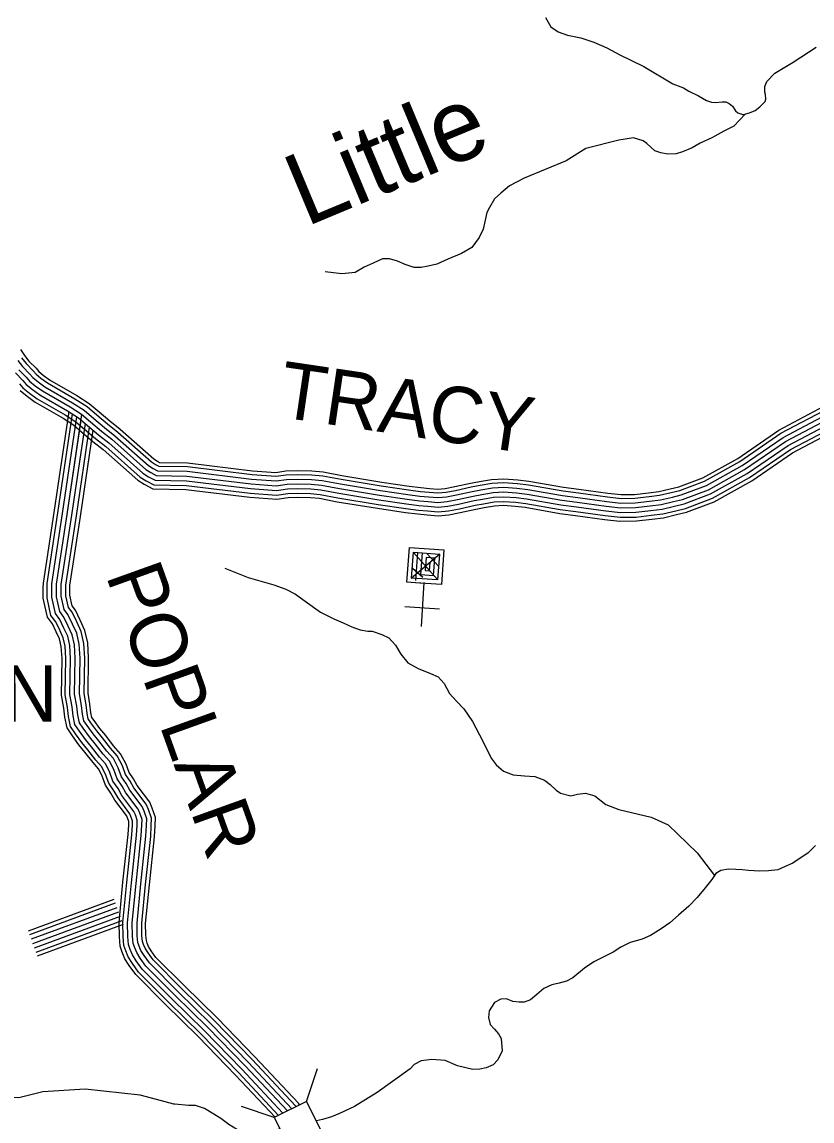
# Model space of a CAD drawing. Extents: x 1788175 to 1969470, y 584502 to 738744.
# Drawn here: x 1923065 to 1928256, y 654531 to 661754 of the extents above; entities that cross this region are included whole.
import ezdxf

# ---------------------------------------------------------------- set-up
doc = ezdxf.new("R2010")
doc.units = 0
for name, color, linetype in [('DESIGN - DRAINAGE - Bridges and Cross Drains Size Text', 7, 'Continuous'), ('DESIGN - ROW - Right-of-Way and Easement Labels', 7, 'Continuous'), ('DESIGN - TRANSPORTATION - Text', 7, 'Continuous'), ('DESIGN - UTILITIES - Cable (Underground) with Text', 7, 'Continuous'), ('SURVEY - CONTOURS - Index with Text', 7, 'Continuous'), ('SURVEY - DRAINAGE - Storm Sewer', 7, 'Continuous'), ('SURVEY - TRANSPORTATION - Roads', 7, 'Continuous')]:
    doc.layers.add(name, color=color, linetype=linetype)

msp = doc.modelspace()

# ---------------------------------------------------------------- linework, layer by layer
at = {"layer": 'DESIGN - TRANSPORTATION - Text'}
for points in [[(1926504.3, 661783.1), (1926540.7, 661722), (1926587.8, 661688.7), (1926649.3, 661667), (1926737, 661650.7), (1926822.3, 661620.4), (1926907.4, 661584.1), (1926992.2, 661537.7), (1927150.4, 661461.4), (1927341.6, 661348.2), (1927410.9, 661320.3), (1927446.4, 661299.3), (1927509.6, 661267.6), (1927562.9, 661238.1), (1927594.6, 661227.3), (1927624.6, 661224.5), (1927664.7, 661229.4), (1927688.8, 661228.8), (1927712.5, 661218.2), (1927734, 661199.6), (1927753.3, 661171), (1927768.9, 661156.6), (1927800.7, 661145.7), (1927820.8, 661149.2), (1927845, 661156.6), (1927881.4, 661171.7), (1927914.1, 661196.9), (1927949.1, 661232), (1927953.4, 661245.9), (1927950.3, 661278.1), (1927946.7, 661292.2), (1927945.7, 661330.3), (1927958.5, 661362.1), (1928012, 661416.8), (1928132, 661489.8), (1928282.7, 661588.1)], [(1927816.5, 661148.4), (1927742.6, 661069), (1927675.7, 661036.7), (1927598.5, 660992.6), (1927521.4, 660956.6), (1927468.6, 660925.9), (1927403.8, 660899.5), (1927363.5, 660886.5), (1927309.4, 660886), (1927261.5, 660893.2), (1927223.9, 660906.2), (1927171.1, 660955.7), (1927145.5, 660972.4), (1927082, 660992.1), (1926985.5, 660976.6), (1926769.9, 660922.1), (1926639.6, 660841.4), (1926364.4, 660726.3), (1926267, 660676.7), (1926211.6, 660628.1), (1926168.6, 660591.1), (1926137.1, 660533.8), (1926120.2, 660502.2), (1926108.9, 660450.4), (1926095.3, 660392.6), (1926067.9, 660337.2), (1926020.1, 660272.3), (1925953, 660231.9), (1925863.9, 660194.2), (1925791, 660162), (1925732.6, 660149.5), (1925688.3, 660140.6), (1925642.3, 660139.8), (1925582.7, 660159.4), (1925531.3, 660180.8), (1925479.6, 660196.2), (1925433.6, 660197.4), (1925372.8, 660169), (1925314.1, 660142.4), (1925253.1, 660107.9), (1925166.8, 660098.2), (1925057, 660111.1)], [(1924397.2, 658163.9), (1924484.4, 658129.5), (1924549.8, 658103.8), (1924718.7, 658055.2), (1924797.9, 658025.1), (1924861.2, 657993.4), (1924926, 657947.6), (1925026.2, 657874.8), (1925113.1, 657830.4), (1925174.5, 657804.8), (1925231.9, 657779.2), (1925287.4, 657759.7), (1925337.2, 657750.4), (1925365.2, 657749.6), (1925428.7, 657727.9), (1925476.2, 657706.6), (1925518.9, 657657.4), (1925553.4, 657598.4), (1925599.9, 657541), (1925667.1, 657505.2), (1925748.3, 657473), (1925799.7, 657449.6), (1925838.6, 657406.5), (1925872.9, 657339.4), (1925919.6, 657290.1), (1925968.4, 657240.7), (1926024.2, 657157.1), (1926092.9, 657027), (1926148, 656915.3), (1926180.9, 656872.3), (1926227.8, 656829), (1926293.2, 656805.2), (1926367.1, 656799.3), (1926435.1, 656795.5), (1926498.5, 656769.8), (1926535.8, 656742.7), (1926574.9, 656705.6), (1926602.3, 656684.9), (1926671.9, 656667), (1926714.3, 656679.9), (1926768.5, 656686.5), (1926828.1, 656666.9), (1926900.7, 656610.9), (1926985.9, 656578.6), (1927198.7, 656526.9), (1927311.5, 656477.9), (1927500.8, 656292.5), (1927615.1, 656143.9)], [(1928278.8, 656342.3), (1928227.5, 656291.5), (1928172.4, 656254.8), (1928129.6, 656225.9), (1928079, 656203.2), (1928032.4, 656182.3), (1927970.2, 656175.9), (1927914.1, 656173.4), (1927838.1, 656177.4), (1927796.2, 656182.5), (1927756.2, 656183.6), (1927706.2, 656184.9), (1927655.9, 656176.2), (1927623.4, 656157), (1927598.3, 656117.5), (1927552.8, 656062.6), (1927501.1, 655999.8), (1927447.6, 655943.1), (1927377.9, 655882.8), (1927320.6, 655832.2), (1927265.5, 655793.5), (1927194.3, 655749.3), (1927139.6, 655726.6), (1927061, 655704.6), (1927000.1, 655674.2), (1926949.2, 655641.4), (1926892.4, 655612.8), (1926821.4, 655576.6), (1926760.3, 655536.1), (1926684.5, 655472), (1926641.9, 655449), (1926593.5, 655436.3), (1926545.2, 655425.5), (1926494.5, 655400.8), (1926447.4, 655361.9)], [(1926447.4, 655361.9), (1926406.5, 655326.9), (1926364, 655312), (1926332, 655310.8), (1926290.1, 655315.9), (1926248.5, 655333), (1926210.4, 655332), (1926169.8, 655309), (1926134.3, 655253.8), (1926129.2, 655211.9), (1926142, 655165.4), (1926169.2, 655134.7), (1926196.4, 655103.9), (1926213.6, 655073.4), (1926219.5, 654991), (1926191.9, 654933.6), (1926161, 654900.4), (1926114.4, 654879.5), (1926072.2, 654872.6), (1926028.1, 654869.8), (1925926.6, 654892.5), (1925845.5, 654928.7), (1925757.6, 654935), (1925687.3, 654926.8), (1925640.6, 654902), (1925615.9, 654874.5), (1925399.5, 654717.8), (1925249, 654625.6), (1925151.7, 654580), (1925099.1, 654557.3), (1925038.6, 654540.9), (1924999.5, 654531)], [(1923949.1, 654671.9), (1923840.5, 654700.4), (1923480.6, 654740.5), (1923200.6, 654723.3), (1923044.5, 654682.1), (1922914.3, 654686.2), (1922828.8, 654689.1), (1922797.1, 654688.8)], [(1924061.4, 654641.9), (1923949.1, 654671.9)], [(1924760, 654478.6), (1924604.2, 654433.6), (1924559.2, 654436.7), (1924524.7, 654449.6), (1924480.6, 654473.1), (1924424.7, 654507), (1924371.8, 654547.4), (1924324.7, 654576.6), (1924264.2, 654613.8), (1924204.5, 654632.9), (1924157.8, 654633.7), (1924069.4, 654642.2), (1924061.4, 654641.9)]]:
    msp.add_lwpolyline(points, dxfattribs=at)
at = {"layer": 'DESIGN - UTILITIES - Cable (Underground) with Text'}
msp.add_line((1925580.8, 657912), (1925808.3, 657896), dxfattribs=at)
for points in [[(1925707.5, 658059.1), (1925707.8, 658064.2), (1925594, 658072.2), (1925610, 658299.7), (1925837.6, 658283.7), (1925821.6, 658056.2), (1925650.9, 658068.2), (1925651.2, 658072.2)], [(1925622.7, 658098.7), (1925809.3, 658258.1)], [(1925651.9, 658082.4), (1925664.9, 658267.3), (1925807.1, 658257.3), (1925795.1, 658086.6), (1925624.5, 658098.6), (1925636.5, 658269.3), (1925693.4, 658265.3), (1925683.4, 658123.1), (1925768.7, 658117.1), (1925776.7, 658230.8), (1925719.8, 658234.8), (1925713.8, 658149.5), (1925742.2, 658147.5), (1925746.2, 658204.4)], [(1925794.6, 658089.5), (1925637.5, 658267.2)], [(1925800.7, 658176.8), (1925724.7, 658261)], [(1925698.9, 658102.1), (1925630.1, 658162.5)], [(1925690.3, 657780.1), (1925708.2, 658070)]]:
    msp.add_lwpolyline(points, dxfattribs=at)
at = {"layer": 'SURVEY - CONTOURS - Index with Text'}
for points in [[(1923055.8, 659601.3), (1923082.1, 659561.5), (1923109.8, 659525.3), (1923156.7, 659477.8), (1923175.3, 659456.4), (1923204.5, 659432), (1923245.6, 659403), (1923425.4, 659298.9), (1923506.8, 659246.6), (1923571.9, 659191.2), (1923641.1, 659132.3), (1923710.5, 659077.8), (1923930, 658882.6), (1923954.8, 658867.1), (1923969.2, 658859.4), (1924152.9, 658856.5), (1924578.4, 658805), (1924732.8, 658793.5), (1924798.5, 658803), (1924876, 658805.4), (1924969.1, 658803), (1925044.1, 658796.6), (1925166.9, 658772.7), (1925428.1, 658730.1), (1925608, 658703.5), (1925685.6, 658693.7), (1925741.7, 658688.3), (1925797.7, 658683.6)], [(1923036.7, 659529.2), (1923067.7, 659488.6), (1923115.8, 659439.9), (1923136.2, 659416.4), (1923170.5, 659387.8), (1923215.5, 659356), (1923396.4, 659251.4), (1923473.5, 659201.8), (1923535.8, 659148.7), (1923605.8, 659089.2), (1923674.7, 659035), (1923896.5, 658837.9), (1923926.8, 658818.9), (1923954.8, 658803.9), (1924149, 658800.8), (1924573, 658749.5), (1924734.7, 658737.5), (1924803.4, 658747.4), (1924876.2, 658749.7), (1924966, 658747.3), (1925036.4, 658741.3), (1925157.1, 658717.9), (1925419.5, 658675), (1925600.4, 658648.3), (1925679.5, 658638.3), (1925736.7, 658632.8), (1925798.1, 658627.6)], [(1923061.9, 659547.2), (1923091.2, 659509), (1923138.6, 659461), (1923158, 659438.7), (1923189.4, 659412.4), (1923232.3, 659382.1), (1923412.5, 659277.8), (1923492, 659226.7), (1923555.9, 659172.3), (1923625.4, 659113.2), (1923694.6, 659058.8), (1923915.1, 658862.8), (1923942.4, 658845.7), (1923962.8, 658834.8), (1924151.2, 658831.8), (1924576, 658780.4), (1924733.6, 658768.6), (1924800.7, 658778.3), (1924876.1, 658780.7), (1924967.7, 658778.3), (1925040.7, 658772), (1925162.6, 658748.4), (1925424.3, 658705.7), (1925604.7, 658679), (1925682.9, 658669.1), (1925739.5, 658663.7), (1925797.9, 658658.8)], [(1923020.9, 659447.8), (1923070.3, 659397.8), (1923092.6, 659372), (1923132.7, 659338.6), (1923182.1, 659303.8), (1923364.1, 659198.4), (1923436.5, 659151.9), (1923495.6, 659101.5), (1923566.6, 659041.2), (1923634.9, 658987.5), (1923859.2, 658788.1), (1923895.8, 658765.2), (1923938.8, 658742.2), (1924144.8, 658738.9), (1924566.9, 658687.8), (1924736.9, 658675.1), (1924808.8, 658685.5), (1924876.3, 658687.6), (1924962.5, 658685.4), (1925027.9, 658679.8), (1925146.2, 658656.9), (1925410, 658613.8), (1925592, 658586.9), (1925672.6, 658576.7), (1925731.2, 658571.1), (1925798.4, 658565.4)], [(1923044.3, 659468.2), (1923093, 659418.9), (1923114.4, 659394.2), (1923151.6, 659363.2), (1923198.8, 659329.9), (1923380.2, 659224.9), (1923455, 659176.8), (1923515.7, 659125.1), (1923586.2, 659065.2), (1923654.8, 659011.2), (1923877.8, 658813), (1923911.3, 658792), (1923946.8, 658773.1), (1924146.9, 658769.8), (1924570, 658718.6), (1924735.8, 658706.3), (1924806.1, 658716.5), (1924876.2, 658718.6), (1924964.3, 658716.3), (1925032.2, 658710.5), (1925151.7, 658687.4), (1925414.8, 658644.4), (1925596.2, 658617.6), (1925676, 658607.5), (1925733.9, 658601.9), (1925798.2, 658596.5)], [(1923047.5, 659376.7), (1923070.9, 659349.8), (1923113.8, 659314), (1923165.3, 659277.6), (1923347.9, 659172), (1923418, 659126.9), (1923475.5, 659077.9), (1923546.9, 659017.2), (1923615.1, 658963.7), (1923840.5, 658763.2), (1923880.2, 658738.3), (1923930.8, 658711.3), (1924142.7, 658707.9), (1924563.9, 658656.9), (1924738, 658644), (1924811.5, 658654.6), (1924876.4, 658656.6), (1924960.8, 658654.4), (1925023.6, 658649.1), (1925140.8, 658626.3), (1925405.2, 658583.1), (1925587.8, 658556.2), (1925669.2, 658545.9), (1925728.4, 658540.2), (1925798.5, 658534.3)], [(1923052.8, 659331.4), (1923098.2, 659293.6), (1923151.4, 659256), (1923334.5, 659150), (1923402.6, 659106.2), (1923458.8, 659058.3), (1923530.7, 658997.2), (1923598.6, 658943.9), (1923825.1, 658742.5), (1923867.3, 658716.1), (1923924.2, 658685.7), (1924140.9, 658682.2), (1924561.4, 658631.3), (1924738.8, 658618.1), (1924813.8, 658628.9), (1924876.4, 658630.9), (1924959.4, 658628.7), (1925020.1, 658623.5), (1925136.2, 658601), (1925401.3, 658557.7), (1925584.3, 658530.7), (1925666.4, 658520.3), (1925726.1, 658514.6), (1925798.7, 658508.4)], [(1925797.7, 658683.6), (1925846.1, 658688.2), (1925908.9, 658699.9), (1926011.6, 658723.2), (1926070.6, 658734.3), (1926150.3, 658747.2), (1926230.7, 658752), (1926322, 658745.3), (1926396.2, 658736.9), (1926623.9, 658696.8), (1926724.2, 658684.3), (1926915.1, 658657.3), (1927002.2, 658647.6), (1927090.3, 658648.9), (1927182.5, 658659.9), (1927249.5, 658667.4), (1927324.9, 658686.1), (1927380.4, 658699.4), (1927539.2, 658758.9), (1927767.6, 658885.8), (1928037.5, 659071.8), (1928367.5, 659245.6)], [(1925797.9, 658658.8), (1925849.5, 658663.7), (1925913.9, 658675.7), (1926016.6, 658699), (1926074.8, 658709.9), (1926153, 658722.6), (1926230.5, 658727.3), (1926319.7, 658720.7), (1926392.7, 658712.5), (1926620.2, 658672.4), (1926720.9, 658659.8), (1926912, 658632.8), (1927001, 658622.9), (1927092, 658624.2), (1927185.4, 658635.3), (1927253.8, 658643), (1927330.7, 658662.1), (1927387.7, 658675.7), (1927549.6, 658736.4), (1927780.6, 658864.8), (1928050.3, 659050.6), (1928378.3, 659223.3)], [(1925798.1, 658627.6), (1925853.8, 658633), (1925920.2, 658645.3), (1926022.9, 658668.7), (1926080.2, 658679.4), (1926156.5, 658691.8), (1926230.3, 658696.2), (1926316.8, 658689.8), (1926388.2, 658681.8), (1926615.6, 658641.7), (1926716.8, 658629.1), (1926908.1, 658602), (1926999.5, 658591.8), (1927094.1, 658593.2), (1927189, 658604.5), (1927259.3, 658612.5), (1927338.1, 658631.9), (1927396.7, 658646), (1927562.6, 658708.2), (1927797, 658838.4), (1928066.4, 659024), (1928391.7, 659195.3)], [(1925798.2, 658596.5), (1925858.1, 658602.2), (1925926.5, 658614.9), (1926029.2, 658638.3), (1926085.5, 658648.9), (1926159.9, 658660.9), (1926230.1, 658665.1), (1926314, 658658.9), (1926383.8, 658651.1), (1926611, 658611), (1926712.7, 658598.3), (1926904.2, 658571.3), (1926998, 658560.8), (1927096.1, 658562.2), (1927192.5, 658573.7), (1927264.8, 658581.9), (1927345.4, 658601.8), (1927405.8, 658616.3), (1927575.7, 658680), (1927813.3, 658812.1), (1928082.4, 658997.4), (1928405.2, 659167.4)], [(1925798.4, 658565.4), (1925862.5, 658571.5), (1925932.7, 658584.6), (1926035.5, 658608), (1926090.8, 658618.3), (1926163.3, 658630.1), (1926229.8, 658634.1), (1926311.1, 658628), (1926379.4, 658620.4), (1926606.4, 658580.4), (1926708.6, 658567.6), (1926900.3, 658540.5), (1926996.5, 658529.8), (1927098.2, 658531.3), (1927196.1, 658543), (1927270.3, 658551.3), (1927352.7, 658571.7), (1927414.9, 658586.6), (1927588.7, 658651.8), (1927829.7, 658785.7), (1928098.5, 658970.9), (1928418.7, 659139.4)], [(1925798.5, 658534.3), (1925866.8, 658540.8), (1925939, 658554.2), (1926041.8, 658577.6), (1926096.2, 658587.8), (1926166.7, 658599.2), (1926229.6, 658603), (1926308.2, 658597.2), (1926375, 658589.7), (1926601.7, 658549.7), (1926704.6, 658536.9), (1926896.4, 658509.8), (1926995, 658498.8), (1927100.3, 658500.3), (1927199.7, 658512.2), (1927275.8, 658520.7), (1927360.1, 658541.6), (1927424, 658556.9), (1927601.7, 658623.5), (1927846.1, 658759.3), (1928114.6, 658944.3), (1928432.1, 659111.5)], [(1925798.7, 658508.4), (1925870.4, 658515.3), (1925944.2, 658529), (1926047, 658552.4), (1926100.6, 658562.5), (1926169.5, 658573.6), (1926229.4, 658577.2), (1926305.8, 658571.6), (1926371.3, 658564.2), (1926597.9, 658524.3), (1926701.2, 658511.4), (1926893.2, 658484.2), (1926993.8, 658473), (1927102, 658474.6), (1927202.6, 658486.6), (1927280.3, 658495.4), (1927366.1, 658516.6), (1927431.5, 658532.2), (1927612.6, 658600.1), (1927859.6, 658737.4), (1928127.9, 658922.3), (1928443.3, 659088.3)]]:
    msp.add_lwpolyline(points, dxfattribs=at)
at = {"layer": 'SURVEY - DRAINAGE - Storm Sewer'}
for p, q in [((1924935, 654660), (1925006.8, 654875.4)), ((1924722.4, 654553.7), (1924507, 654625.5))]:
    msp.add_line(p, q, dxfattribs=at)
msp.add_lwpolyline([(1924722.4, 654553.7), (1924828.7, 654341.2), (1925041.2, 654447.4), (1924935, 654660)], close=True, dxfattribs=at)
at = {"layer": 'SURVEY - TRANSPORTATION - Roads'}
for points in [[(1924727.4, 654556.2), (1924468.6, 654833.1), (1924222.4, 655086.8), (1924008.2, 655296.5), (1923811.7, 655493.2), (1923769.4, 655552.2), (1923740.8, 655597.6), (1923723.7, 655639.9), (1923710.5, 655680.1), (1923704.5, 655741.1), (1923702.6, 655835.7), (1923728, 656101.3), (1923762.1, 656413.4), (1923765.7, 656477.8), (1923766.2, 656498.7), (1923757.6, 656523.3), (1923751.5, 656537.6), (1923674.8, 656640.3), (1923649.3, 656686.3), (1923612.7, 656738.7), (1923588.3, 656804.8), (1923567, 656845.8), (1923531.3, 656887.1), (1923478.3, 656955.4), (1923438.9, 657003.4), (1923396, 657061.7), (1923360.4, 657113.8), (1923345.3, 657185.2), (1923338.6, 657244.9), (1923323.7, 657328.9), (1923328, 657570.2), (1923323, 657648.6), (1923312.1, 657699.3), (1923290, 657746.7), (1923265.3, 657797.9), (1923232.1, 657843), (1923204.7, 657966.6), (1923204.2, 658037.4), (1923204.9, 658066.3), (1923275.8, 658530.7), (1923373.5, 659193)], [(1924750.5, 654567.7), (1924486.5, 654850.2), (1924239.9, 655104.2), (1924025.6, 655314), (1923830.6, 655509.3), (1923789.9, 655566), (1923762.9, 655608.9), (1923746.9, 655648.4), (1923734.8, 655685.2), (1923729.2, 655742.6), (1923727.3, 655834.8), (1923752.6, 656098.7), (1923786.7, 656411.3), (1923790.4, 656476.8), (1923791.1, 656502.6), (1923780.6, 656532.3), (1923773, 656550), (1923695.6, 656653.8), (1923670.3, 656699.4), (1923634.8, 656750.3), (1923611, 656814.8), (1923587.5, 656859.8), (1923550.4, 656902.7), (1923497.7, 656970.8), (1923458.4, 657018.5), (1923416.1, 657076), (1923383.6, 657123.7), (1923369.7, 657189.1), (1923363.1, 657248.4), (1923348.5, 657330.9), (1923352.8, 657570.8), (1923347.5, 657652.1), (1923335.7, 657707.2), (1923312.3, 657757.3), (1923286.5, 657810.7), (1923255.1, 657853.4), (1923229.4, 657969.4), (1923228.9, 658037.1), (1923229.6, 658064.1), (1923300.3, 658527), (1923396.2, 659177.8)], [(1924779.4, 654582.2), (1924508.9, 654871.6), (1924261.9, 655126.1), (1924047.4, 655336), (1923854.3, 655529.4), (1923815.6, 655583.3), (1923790.6, 655623.1), (1923776, 655659), (1923765.4, 655691.6), (1923760.2, 655744.4), (1923758.4, 655833.6), (1923783.4, 656095.6), (1923817.6, 656408.8), (1923821.4, 656475.6), (1923822.2, 656507.5), (1923809.5, 656543.6), (1923800.1, 656565.6), (1923721.7, 656670.6), (1923696.7, 656715.8), (1923662.5, 656764.7), (1923639.4, 656827.4), (1923613.4, 656877.3), (1923574.4, 656922.4), (1923521.9, 656990.2), (1923482.9, 657037.6), (1923441.4, 657093.9), (1923412.6, 657136.2), (1923400.4, 657194), (1923393.8, 657252.8), (1923379.5, 657333.4), (1923383.8, 657571.5), (1923378.3, 657656.3), (1923365.3, 657717.2), (1923340.3, 657770.6), (1923313.2, 657826.7), (1923283.9, 657866.5), (1923260.3, 657972.9), (1923259.9, 658036.8), (1923260.5, 658061.3), (1923330.9, 658522.4), (1923424.8, 659159.4)], [(1924808.3, 654596.6), (1924531.4, 654892.9), (1924283.8, 655148), (1924069.2, 655358.1), (1923878, 655549.5), (1923841.3, 655600.6), (1923818.3, 655637.3), (1923805.1, 655669.7), (1923795.9, 655698), (1923791.1, 655746.2), (1923789.4, 655832.5), (1923814.3, 656092.4), (1923848.5, 656406.2), (1923852.3, 656474.3), (1923853.3, 656512.4), (1923838.4, 656554.8), (1923827.1, 656581.2), (1923747.8, 656687.5), (1923723, 656732.3), (1923690.2, 656779.2), (1923667.8, 656840), (1923639.2, 656894.8), (1923598.4, 656942), (1923546.1, 657009.5), (1923507.3, 657056.6), (1923466.7, 657111.8), (1923441.7, 657148.6), (1923431, 657199), (1923424.5, 657257.3), (1923410.6, 657335.8), (1923414.8, 657572.2), (1923409.1, 657660.6), (1923394.8, 657727.1), (1923368.3, 657783.9), (1923339.8, 657842.8), (1923312.8, 657879.6), (1923291.3, 657976.4), (1923290.9, 658036.5), (1923291.5, 658058.6), (1923361.6, 658517.8), (1923458.3, 659174)], [(1924808.3, 654596.6), (1924531.4, 654892.9), (1924283.8, 655148), (1924069.2, 655358.1), (1923878, 655549.5), (1923841.3, 655600.6), (1923818.3, 655637.3), (1923805.1, 655669.7), (1923795.9, 655698), (1923791.1, 655746.2), (1923789.4, 655832.5), (1923814.3, 656092.4), (1923848.5, 656406.2), (1923852.3, 656474.3), (1923853.3, 656512.4), (1923838.4, 656554.8), (1923827.1, 656581.2), (1923747.8, 656687.5), (1923723, 656732.3), (1923690.2, 656779.2), (1923667.8, 656840), (1923639.2, 656894.8), (1923598.4, 656942), (1923546.1, 657009.5), (1923507.3, 657056.6), (1923466.7, 657111.8), (1923441.7, 657148.6), (1923431, 657199), (1923424.5, 657257.3), (1923410.6, 657335.8), (1923414.8, 657572.2), (1923409.1, 657660.6), (1923394.8, 657727.1), (1923368.3, 657783.9), (1923339.8, 657842.8), (1923312.8, 657879.6), (1923291.3, 657976.4), (1923290.9, 658036.5), (1923291.5, 658058.6), (1923361.6, 658517.8), (1923453, 659137.8)], [(1924837.2, 654611.1), (1924553.8, 654914.3), (1924305.8, 655169.9), (1924091, 655380.1), (1923901.7, 655569.6), (1923867.1, 655617.9), (1923846, 655651.5), (1923834.3, 655680.4), (1923826.4, 655704.4), (1923822.1, 655748.1), (1923820.4, 655831.3), (1923845.1, 656089.3), (1923879.4, 656403.7), (1923883.3, 656473), (1923884.5, 656517.2), (1923867.3, 656566.1), (1923854.1, 656596.8), (1923773.9, 656704.4), (1923749.3, 656748.7), (1923717.9, 656793.7), (1923696.2, 656852.5), (1923665, 656912.4), (1923622.4, 656961.6), (1923570.3, 657028.9), (1923531.8, 657075.7), (1923492, 657129.8), (1923470.7, 657161), (1923461.6, 657203.9), (1923455.2, 657261.7), (1923441.6, 657338.3), (1923445.8, 657573), (1923439.9, 657664.9), (1923424.4, 657737), (1923396.3, 657797.2), (1923366.5, 657858.9), (1923341.6, 657892.7), (1923322.3, 657979.9), (1923321.9, 658036.2), (1923322.4, 658055.8), (1923392.3, 658513.2), (1923480.8, 659114.1)], [(1924865.5, 654625.2), (1924860.9, 654631.1), (1924576.3, 654935.7), (1924327.8, 655191.7), (1924112.8, 655402.1), (1923925.5, 655589.8), (1923892.8, 655635.2), (1923873.7, 655665.7), (1923863.4, 655691), (1923856.9, 655710.8), (1923853.1, 655749.9), (1923851.5, 655830.1), (1923875.9, 656086.1), (1923910.3, 656401.1), (1923914.3, 656471.8), (1923915.6, 656522.1), (1923896.2, 656577.4), (1923881.2, 656612.4), (1923800, 656721.2), (1923775.7, 656765.1), (1923745.6, 656808.2), (1923724.6, 656865.1), (1923690.8, 656929.9), (1923646.4, 656981.3), (1923594.6, 657048.2), (1923556.3, 657094.7), (1923517.3, 657147.7), (1923499.8, 657173.4), (1923492.3, 657208.8), (1923485.9, 657266.1), (1923472.7, 657340.7), (1923476.8, 657573.7), (1923470.7, 657669.1), (1923454, 657747), (1923424.3, 657810.6), (1923393.2, 657874.9), (1923370.5, 657905.8), (1923353.3, 657983.4), (1923352.9, 658035.9), (1923353.3, 658053), (1923422.9, 658508.6), (1923508.7, 659090.4)], [(1924889, 654637), (1924880.5, 654647.9), (1924594.9, 654953.4), (1924346, 655209.9), (1924130.9, 655420.4), (1923945.1, 655606.5), (1923914.2, 655649.6), (1923896.7, 655677.4), (1923887.5, 655699.9), (1923882.2, 655716.1), (1923878.8, 655751.4), (1923877.2, 655829.2), (1923901.5, 656083.5), (1923936, 656399), (1923940, 656470.7), (1923941.4, 656526.2), (1923920.2, 656586.7), (1923903.6, 656625.3), (1923821.7, 656735.2), (1923797.5, 656778.8), (1923768.6, 656820.2), (1923748.1, 656875.6), (1923712.2, 656944.4), (1923666.3, 656997.6), (1923614.7, 657064.3), (1923576.6, 657110.5), (1923538.3, 657162.5), (1923523.9, 657183.7), (1923517.7, 657212.9), (1923511.4, 657269.8), (1923498.4, 657342.8), (1923502.6, 657574.3), (1923496.2, 657672.7), (1923478.5, 657755.2), (1923447.5, 657821.6), (1923415.3, 657888.3), (1923394.4, 657916.7), (1923379, 657986.3), (1923378.6, 658035.7), (1923379, 658050.8), (1923448.3, 658504.8), (1923531.8, 659070.8)], [(1923669.1, 655985.9), (1923104.2, 655778.6)], [(1923677.9, 655961.8), (1923113.1, 655754.5)], [(1923688.6, 655932.7), (1923123.8, 655725.4)], [(1923699.3, 655903.6), (1923134.4, 655696.3)], [(1923699.3, 655903.6), (1923134.4, 655696.3)], [(1923710, 655874.5), (1923145.1, 655667.2)], [(1923720.6, 655845.3), (1923155.8, 655638.1)], [(1923729.1, 655822.1), (1923164.3, 655614.9)]]:
    msp.add_lwpolyline(points, dxfattribs=at)

# ---------------------------------------------------------------- texts
at = {"layer": 'DESIGN - DRAINAGE - Bridges and Cross Drains Size Text'}
msp.add_text('Little', height=475, rotation=22.68437, dxfattribs=at).set_placement((1924929.2, 660405.5))
at = {"layer": 'DESIGN - ROW - Right-of-Way and Easement Labels'}
for s, rotation, p in [('TRACY', 351.59941, (1924738.9, 659160)), ('POPLAR', 289.75027, (1923613.4, 658118.4))]:
    msp.add_text(s, height=370, rotation=rotation, dxfattribs=at).set_placement(p)
msp.add_text('HUDSON', height=370, dxfattribs=at).set_placement((1921153.6, 657156.3))

doc.saveas('drawing.dxf')
